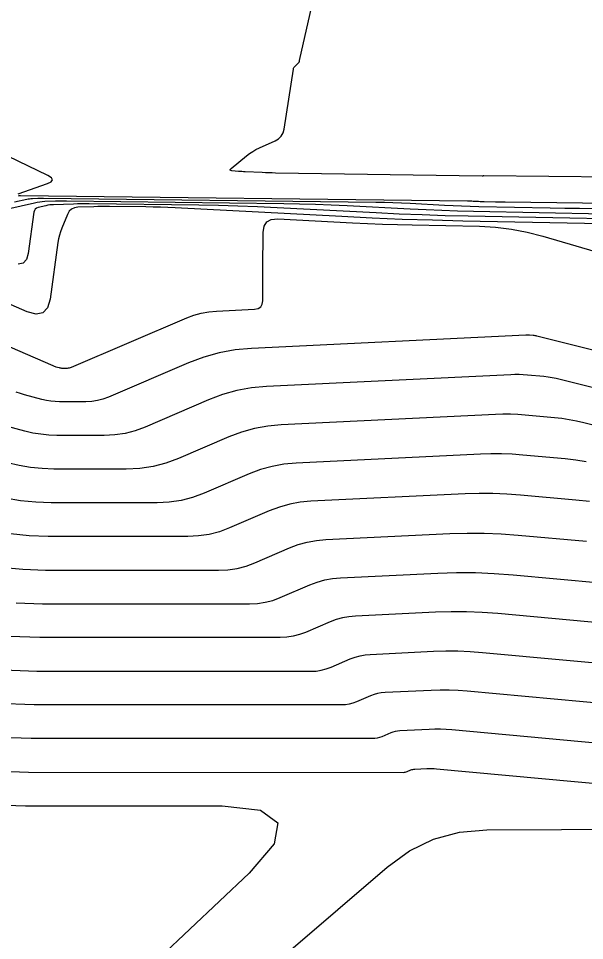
# Model space of a CAD drawing. Extents: x 1768942 to 1774819, y 723037 to 732099.
# Drawn here: x 1770519.96 to 1770543.25, y 731509.91 to 731547.88 of the extents above; entities that cross this region are included whole.
import ezdxf

# ---------------------------------------------------------------- set-up
doc = ezdxf.new("R2010")
doc.units = 0
doc.layers.add('R_Contours', color=7, linetype='Continuous')

msp = doc.modelspace()

# ---------------------------------------------------------------- linework, layer by layer
at = {"layer": 'R_Contours'}
for points in [[(1770547.133, 731541.315), (1770539.107, 731541.393), (1770539.102, 731541.392), (1770539.097, 731541.392), (1770539.092, 731541.392), (1770539.087, 731541.391), (1770539.067, 731541.387), (1770539.062, 731541.387), (1770539.057, 731541.386), (1770539.052, 731541.386), (1770539.047, 731541.386), (1770530.537, 731541.512), (1770530.398, 731541.514), (1770530.258, 731541.518), (1770530.119, 731541.523), (1770529.98, 731541.529), (1770529.281, 731541.564), (1770529.213, 731541.567), (1770529.146, 731541.571), (1770529.079, 731541.575), (1770529.012, 731541.58), (1770528.743, 731541.599), (1770528.691, 731541.609), (1770528.668, 731541.628), (1770528.675, 731541.657), (1770528.712, 731541.695), (1770529.34, 731542.219), (1770529.465, 731542.316), (1770529.596, 731542.404), (1770529.732, 731542.483), (1770529.874, 731542.552), (1770530.523, 731542.842), (1770530.663, 731542.924), (1770530.771, 731543.032), (1770530.846, 731543.164), (1770530.889, 731543.321), (1770531.272, 731545.788), (1770531.281, 731545.825), (1770531.295, 731545.858), (1770531.315, 731545.889), (1770531.341, 731545.917), (1770531.456, 731546.022), (1770531.482, 731546.05), (1770531.503, 731546.081), (1770531.519, 731546.114), (1770531.53, 731546.151), (1770533.946, 731556.856)], [(1770519.945, 731540.657), (1770521.148, 731541.074), (1770521.302, 731541.148), (1770521.357, 731541.228), (1770521.312, 731541.313), (1770521.167, 731541.404), (1770517.487, 731543.184)], [(1770558.045, 731540.081), (1770539.981, 731540.308), (1770539.884, 731540.309), (1770539.786, 731540.311), (1770539.689, 731540.313), (1770539.592, 731540.314), (1770539.122, 731540.324), (1770539.066, 731540.325), (1770539.009, 731540.327), (1770538.953, 731540.329), (1770538.896, 731540.332), (1770538.67, 731540.344), (1770538.613, 731540.347), (1770538.557, 731540.349), (1770538.5, 731540.35), (1770538.444, 731540.351), (1770520.045, 731540.57), (1770520.031, 731540.57), (1770520.008, 731540.569), (1770520.003, 731540.569), (1770519.999, 731540.569), (1770519.994, 731540.568), (1770519.989, 731540.567), (1770519.948, 731540.558)], [(1770552.561, 731539.249), (1770538.242, 731539.534), (1770536.997, 731539.564), (1770535.752, 731539.604), (1770534.508, 731539.654), (1770533.264, 731539.715), (1770526.407, 731540.076), (1770526.105, 731540.091), (1770525.802, 731540.102), (1770525.5, 731540.11), (1770525.197, 731540.115), (1770523.701, 731540.133), (1770523.54, 731540.134), (1770523.38, 731540.133), (1770523.219, 731540.131), (1770523.059, 731540.126), (1770522.403, 731540.105), (1770522.261, 731540.082), (1770522.143, 731540.026), (1770522.048, 731539.935), (1770521.977, 731539.81), (1770521.742, 731539.24), (1770521.688, 731539.096), (1770521.644, 731538.95), (1770521.608, 731538.801), (1770521.582, 731538.65), (1770521.255, 731536.323), (1770521.151, 731535.961), (1770520.96, 731535.753), (1770520.683, 731535.699), (1770520.32, 731535.799), (1770517.888, 731536.857)], [(1770544.083, 731539.821), (1770538.682, 731539.929), (1770538.031, 731539.944), (1770537.381, 731539.965), (1770536.73, 731539.992), (1770536.08, 731540.023), (1770533.48, 731540.16), (1770532.83, 731540.191), (1770532.179, 731540.216), (1770531.529, 731540.233), (1770530.878, 731540.244), (1770521.928, 731540.351), (1770521.818, 731540.352), (1770521.708, 731540.351), (1770521.598, 731540.349), (1770521.488, 731540.346), (1770521.048, 731540.332), (1770520.938, 731540.326), (1770520.83, 731540.314), (1770520.721, 731540.297), (1770520.614, 731540.275), (1770519.517, 731540.025)], [(1770543.659, 731540.037), (1770543.052, 731540.046), (1770542.445, 731540.056), (1770541.838, 731540.068), (1770538.902, 731540.126), (1770538.549, 731540.135), (1770538.195, 731540.146), (1770537.842, 731540.16), (1770537.488, 731540.178), (1770536.075, 731540.252), (1770535.722, 731540.269), (1770535.368, 731540.282), (1770535.015, 731540.292), (1770534.661, 731540.298), (1770520.986, 731540.461), (1770520.929, 731540.461), (1770520.872, 731540.461), (1770520.814, 731540.46), (1770520.757, 731540.458), (1770520.528, 731540.451), (1770520.471, 731540.447), (1770520.414, 731540.441), (1770520.358, 731540.433), (1770520.302, 731540.421), (1770519.795, 731540.305)], [(1770548.224, 731539.537), (1770538.462, 731539.731), (1770537.514, 731539.754), (1770536.566, 731539.785), (1770535.619, 731539.823), (1770534.672, 731539.869), (1770530.601, 731540.084), (1770529.796, 731540.122), (1770528.991, 731540.152), (1770528.185, 731540.174), (1770527.379, 731540.188), (1770522.869, 731540.241), (1770522.706, 731540.242), (1770522.544, 731540.242), (1770522.381, 731540.239), (1770522.219, 731540.235), (1770521.404, 731540.208), (1770521.324, 731540.203), (1770521.244, 731540.195), (1770521.165, 731540.182), (1770521.086, 731540.166), (1770520.773, 731540.095), (1770520.703, 731540.069), (1770520.65, 731540.028), (1770520.614, 731539.972), (1770520.594, 731539.9), (1770520.355, 731538.202), (1770520.282, 731537.946), (1770520.147, 731537.8), (1770519.951, 731537.762)], [(1770517.09, 731535.443), (1770521.368, 731533.581), (1770521.4, 731533.568), (1770521.433, 731533.556), (1770521.465, 731533.545), (1770521.499, 731533.536), (1770521.633, 731533.5), (1770521.666, 731533.492), (1770521.7, 731533.486), (1770521.734, 731533.483), (1770521.769, 731533.482), (1770521.971, 731533.481), (1770522.016, 731533.484), (1770522.06, 731533.49), (1770522.103, 731533.501), (1770522.145, 731533.517), (1770526.885, 731535.547), (1770527.181, 731535.658), (1770527.482, 731535.742), (1770527.79, 731535.799), (1770528.104, 731535.828), (1770529.674, 731535.904), (1770529.821, 731535.932), (1770529.926, 731536), (1770529.99, 731536.108), (1770530.012, 731536.255), (1770530.017, 731536.926), (1770530.018, 731537.093), (1770530.019, 731537.261), (1770530.02, 731537.428), (1770530.021, 731537.596), (1770530.026, 731539.058), (1770530.064, 731539.318), (1770530.177, 731539.499), (1770530.364, 731539.602), (1770530.626, 731539.625), (1770533.71, 731539.463), (1770534.323, 731539.433), (1770534.937, 731539.408), (1770535.551, 731539.388), (1770536.166, 731539.373), (1770538.926, 731539.319), (1770539.588, 731539.283), (1770540.243, 731539.205), (1770540.891, 731539.082), (1770541.532, 731538.916), (1770545.618, 731537.713)], [(1770551.985, 731532.12), (1770541.297, 731534.796), (1770541.26, 731534.805), (1770541.223, 731534.812), (1770541.185, 731534.818), (1770541.147, 731534.822), (1770540.996, 731534.836), (1770540.958, 731534.838), (1770540.92, 731534.84), (1770540.882, 731534.84), (1770540.845, 731534.839), (1770529.549, 731534.293), (1770528.879, 731534.231), (1770528.223, 731534.111), (1770527.58, 731533.932), (1770526.95, 731533.695), (1770523.657, 731532.284), (1770523.433, 731532.201), (1770523.204, 731532.142), (1770522.97, 731532.106), (1770522.731, 731532.095), (1770521.652, 731532.095), (1770521.468, 731532.102), (1770521.286, 731532.12), (1770521.105, 731532.15), (1770520.925, 731532.191), (1770520.212, 731532.383), (1770520.034, 731532.434), (1770519.859, 731532.491)], [(1770551.798, 731530.624), (1770542.258, 731533.013), (1770542.091, 731533.051), (1770541.923, 731533.083), (1770541.754, 731533.108), (1770541.584, 731533.127), (1770540.902, 731533.19), (1770540.731, 731533.202), (1770540.561, 731533.209), (1770540.39, 731533.21), (1770540.219, 731533.204), (1770530.16, 731532.718), (1770529.547, 731532.662), (1770528.947, 731532.552), (1770528.359, 731532.388), (1770527.783, 731532.171), (1770525.169, 731531.051), (1770524.763, 731530.901), (1770524.347, 731530.793), (1770523.923, 731530.729), (1770523.49, 731530.708), (1770521.535, 731530.709), (1770521.202, 731530.72), (1770520.871, 731530.753), (1770520.543, 731530.807), (1770520.218, 731530.883), (1770518.924, 731531.23)], [(1770551.611, 731529.127), (1770543.219, 731531.229), (1770542.923, 731531.297), (1770542.624, 731531.354), (1770542.324, 731531.399), (1770542.021, 731531.432), (1770540.808, 731531.543), (1770540.504, 731531.566), (1770540.201, 731531.578), (1770539.897, 731531.579), (1770539.593, 731531.57), (1770530.771, 731531.144), (1770530.215, 731531.092), (1770529.671, 731530.992), (1770529.138, 731530.844), (1770528.616, 731530.647), (1770526.55, 731529.762), (1770526.027, 731529.569), (1770525.494, 731529.431), (1770524.949, 731529.348), (1770524.393, 731529.321), (1770521.418, 731529.323), (1770520.935, 731529.339), (1770520.456, 731529.387), (1770519.982, 731529.465), (1770519.511, 731529.575)], [(1770543.325, 731529.624), (1770542.893, 731529.689), (1770542.458, 731529.738), (1770540.714, 731529.897), (1770540.278, 731529.93), (1770539.841, 731529.947), (1770539.404, 731529.949), (1770538.967, 731529.935), (1770531.382, 731529.569), (1770530.883, 731529.523), (1770530.395, 731529.433), (1770529.917, 731529.3), (1770529.448, 731529.123), (1770527.595, 731528.329), (1770527.126, 731528.156), (1770526.648, 731528.032), (1770526.159, 731527.958), (1770525.66, 731527.933), (1770521.301, 731527.937), (1770520.669, 731527.958), (1770520.042, 731528.02), (1770519.42, 731528.123)], [(1770543.462, 731527.98), (1770542.895, 731528.043), (1770540.62, 731528.251), (1770540.051, 731528.293), (1770539.481, 731528.316), (1770538.911, 731528.318), (1770538.341, 731528.3), (1770531.993, 731527.994), (1770531.551, 731527.953), (1770531.119, 731527.874), (1770530.695, 731527.756), (1770530.281, 731527.599), (1770528.64, 731526.897), (1770528.225, 731526.743), (1770527.802, 731526.633), (1770527.369, 731526.568), (1770526.927, 731526.546), (1770521.184, 731526.551), (1770520.402, 731526.577), (1770519.627, 731526.654)], [(1770519.212, 731525.287), (1770520.136, 731525.196), (1770521.067, 731525.165), (1770528.194, 731525.159), (1770528.579, 731525.178), (1770528.955, 731525.235), (1770529.324, 731525.33), (1770529.685, 731525.464), (1770531.113, 731526.076), (1770531.474, 731526.212), (1770531.843, 731526.314), (1770532.219, 731526.383), (1770532.603, 731526.419), (1770537.715, 731526.666), (1770538.419, 731526.688), (1770539.121, 731526.685), (1770539.824, 731526.657), (1770540.526, 731526.605), (1770543.332, 731526.348)], [(1770519.869, 731523.815), (1770520.95, 731523.779), (1770529.461, 731523.771), (1770529.789, 731523.788), (1770530.109, 731523.836), (1770530.423, 731523.917), (1770530.73, 731524.031), (1770531.946, 731524.552), (1770532.253, 731524.668), (1770532.567, 731524.755), (1770532.887, 731524.814), (1770533.214, 731524.844), (1770537.211, 731525.037), (1770537.987, 731525.061), (1770538.762, 731525.058), (1770539.536, 731525.028), (1770540.311, 731524.97), (1770543.917, 731524.64)], [(1770544.869, 731522.898), (1770539.68, 731523.373), (1770539.042, 731523.421), (1770538.402, 731523.446), (1770537.763, 731523.448), (1770537.123, 731523.428), (1770533.825, 731523.269), (1770533.555, 731523.244), (1770533.291, 731523.196), (1770533.032, 731523.124), (1770532.779, 731523.028), (1770531.776, 731522.599), (1770531.522, 731522.505), (1770531.263, 731522.438), (1770530.999, 731522.397), (1770530.728, 731522.384), (1770520.833, 731522.392), (1770519.603, 731522.433)], [(1770519.336, 731521.052), (1770520.716, 731521.006), (1770531.996, 731520.997), (1770532.208, 731521.007), (1770532.417, 731521.039), (1770532.621, 731521.092), (1770532.821, 731521.166), (1770533.611, 731521.504), (1770533.811, 731521.58), (1770534.015, 731521.636), (1770534.223, 731521.675), (1770534.436, 731521.694), (1770537.034, 731521.82), (1770537.539, 731521.835), (1770538.043, 731521.833), (1770538.547, 731521.814), (1770539.05, 731521.776), (1770545.82, 731521.156)], [(1770546.772, 731519.414), (1770538.42, 731520.179), (1770538.052, 731520.207), (1770537.684, 731520.221), (1770537.315, 731520.223), (1770536.946, 731520.211), (1770535.047, 731520.119), (1770534.891, 731520.105), (1770534.739, 731520.077), (1770534.59, 731520.036), (1770534.444, 731519.981), (1770533.866, 731519.733), (1770533.72, 731519.679), (1770533.571, 731519.64), (1770533.418, 731519.617), (1770533.263, 731519.61), (1770520.599, 731519.62), (1770519.07, 731519.671)], [(1770547.724, 731517.672), (1770537.79, 731518.582), (1770537.557, 731518.6), (1770537.324, 731518.609), (1770537.091, 731518.61), (1770536.858, 731518.603), (1770535.658, 731518.545), (1770535.559, 731518.535), (1770535.463, 731518.518), (1770535.369, 731518.492), (1770535.276, 731518.457), (1770534.911, 731518.3), (1770534.819, 731518.266), (1770534.725, 731518.242), (1770534.628, 731518.227), (1770534.53, 731518.222), (1770520.482, 731518.234), (1770518.803, 731518.29)], [(1770518.537, 731516.909), (1770520.365, 731516.848), (1770535.797, 731516.835), (1770535.838, 731516.837), (1770535.878, 731516.843), (1770535.918, 731516.853), (1770535.956, 731516.868), (1770536.109, 731516.933), (1770536.148, 731516.948), (1770536.187, 731516.958), (1770536.227, 731516.966), (1770536.268, 731516.97), (1770536.77, 731516.994), (1770536.868, 731516.997), (1770536.965, 731516.997), (1770537.062, 731516.993), (1770537.159, 731516.986), (1770548.675, 731515.93)], [(1770518.271, 731515.528), (1770520.248, 731515.462), (1770528.347, 731515.455), (1770529.925, 731515.281), (1770530.634, 731514.761), (1770530.475, 731513.897), (1770529.447, 731512.687), (1770522.127, 731505.767)], [(1770520.821, 731500.647), (1770535.129, 731512.935), (1770536.05, 731513.602), (1770537.042, 731514.079), (1770538.104, 731514.368), (1770539.236, 731514.467), (1770545.386, 731514.495)]]:
    msp.add_lwpolyline(points, dxfattribs=at)

doc.saveas('drawing.dxf')
